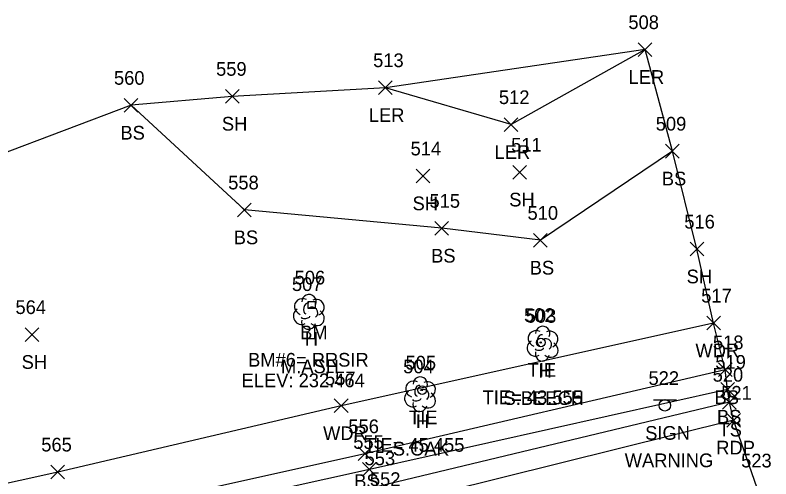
# Model space of a CAD drawing. Extents: x 1443590 to 1445966, y 578314 to 580556.
# Drawn here: x 1445838.2 to 1445948.6, y 579261.7 to 579329.4 of the extents above; entities that cross this region are included whole.
import ezdxf

# ---------------------------------------------------------------- set-up
doc = ezdxf.new("R2010")
doc.units = 0
for name, color, linetype in [('C_A', 7, 'Continuous'), ('C_C', 7, 'Continuous'), ('C_I', 7, 'Continuous'), ('CBP', 7, 'Continuous'), ('CPBM', 7, 'Continuous'), ('L_A', 7, 'Continuous'), ('L_C', 7, 'Continuous'), ('L_I', 7, 'Continuous'), ('L_TIC', 7, 'Continuous'), ('LARO', 7, 'Continuous'), ('LAWA', 7, 'Continuous'), ('LELB', 7, 'Continuous'), ('LSOGP', 7, 'Continuous'), ('LTD', 7, 'Continuous'), ('P_A', 7, 'Continuous'), ('P_I', 7, 'Continuous'), ('P_TIC', 7, 'Continuous'), ('PET', 7, 'Continuous'), ('S_A', 7, 'Continuous'), ('S_C', 7, 'Continuous'), ('S_I', 7, 'Continuous'), ('SSGN', 7, 'Continuous')]:
    doc.layers.add(name, color=color, linetype=linetype)

msp = doc.modelspace()

# ---------------------------------------------------------------- linework, layer by layer
at = {"layer": 'CBP'}
for centre, radius in [((1445914.98, 579281.59), 0.625), ((1445914.98, 579281.59), 0.0833), ((1445897.67, 579274.65), 0.625), ((1445897.67, 579274.65), 0.0833)]:
    msp.add_circle(centre, radius, dxfattribs=at)
at = {"layer": 'CPBM'}
for p, q in [((1445881.02, 579286.57), (1445881.02, 579287.57)), ((1445881.02, 579287.57), (1445882.02, 579287.57)), ((1445882.02, 579287.57), (1445882.02, 579286.57)), ((1445882.02, 579286.57), (1445881.02, 579286.57)), ((1445881.53, 579287.07), (1445881.53, 579287.07)), ((1445881.53, 579287.07), (1445881.53, 579287.07))]:
    msp.add_line(p, q, dxfattribs=at)
at = {"layer": 'L_TIC'}
for points in [[(1445929.22, 579323.34), (1445931.22, 579325.34)], [(1445931.22, 579323.34), (1445929.22, 579325.34)], [(1445891.29, 579317.78), (1445893.29, 579319.78)], [(1445893.29, 579317.78), (1445891.29, 579319.78)], [(1445868.93, 579316.52), (1445870.93, 579318.52)], [(1445870.93, 579316.52), (1445868.93, 579318.52)], [(1445854.15, 579315.21), (1445856.15, 579317.21)], [(1445856.15, 579315.21), (1445854.15, 579317.21)], [(1445909.66, 579312.39), (1445911.66, 579314.39)], [(1445911.66, 579312.39), (1445909.66, 579314.39)], [(1445933.22, 579308.52), (1445935.22, 579310.52)], [(1445935.22, 579308.52), (1445933.22, 579310.52)], [(1445910.89, 579305.45), (1445912.89, 579307.45)], [(1445912.89, 579305.45), (1445910.89, 579307.45)], [(1445896.77, 579304.9), (1445898.77, 579306.9)], [(1445898.77, 579304.9), (1445896.77, 579306.9)], [(1445870.69, 579299.94), (1445872.69, 579301.94)], [(1445872.69, 579299.94), (1445870.69, 579301.94)], [(1445899.53, 579297.26), (1445901.53, 579299.26)], [(1445901.53, 579297.26), (1445899.53, 579299.26)], [(1445913.93, 579295.51), (1445915.93, 579297.51)], [(1445915.93, 579295.51), (1445913.93, 579297.51)], [(1445936.8, 579294.23), (1445938.8, 579296.23)], [(1445938.8, 579294.23), (1445936.8, 579296.23)], [(1445939.22, 579283.43), (1445941.22, 579285.43)], [(1445941.22, 579283.43), (1445939.22, 579285.43)], [(1445839.67, 579281.75), (1445841.67, 579283.75)], [(1445841.67, 579281.75), (1445839.67, 579283.75)], [(1445940.93, 579276.61), (1445942.93, 579278.61)], [(1445942.93, 579276.61), (1445940.93, 579278.61)], [(1445941.28, 579273.76), (1445943.28, 579275.76)], [(1445943.28, 579273.76), (1445941.28, 579275.76)], [(1445884.83, 579271.36), (1445886.83, 579273.36)], [(1445886.83, 579271.36), (1445884.83, 579273.36)], [(1445941.54, 579271.88), (1445943.54, 579273.88)], [(1445943.54, 579271.88), (1445941.54, 579273.88)], [(1445888.3, 579264.36), (1445890.3, 579266.36)], [(1445890.3, 579264.36), (1445888.3, 579266.36)], [(1445888.96, 579262.07), (1445890.96, 579264.07)], [(1445890.96, 579262.07), (1445888.96, 579264.07)], [(1445843.44, 579261.69), (1445845.44, 579263.69)], [(1445845.44, 579261.69), (1445843.44, 579263.69)]]:
    msp.add_lwpolyline(points, dxfattribs=at)
at = {"layer": 'LARO'}
msp.add_lwpolyline([(1445930.22, 579324.34), (1445910.66, 579313.39), (1445892.29, 579318.78)], dxfattribs=at)
at = {"layer": 'LAWA'}
msp.add_lwpolyline([(1445940.22, 579284.43), (1445885.83, 579272.36), (1445844.44, 579262.69), (1445827.48, 579258.91), (1445796.71, 579245.71), (1445755.59, 579235.98), (1445712.93, 579227.65), (1445690.54, 579223.96), (1445678.14, 579218.71), (1445669.83, 579217.4), (1445660.64, 579215.29), (1445650.82, 579212.91), (1445620.88, 579206.25), (1445585.32, 579198.49), (1445581.88, 579199.68), (1445534.95, 579191.15), (1445499.12, 579184.35), (1445452.48, 579169.9), (1445413.76, 579163.53), (1445389.98, 579158.81), (1445383.55, 579156.95)], dxfattribs=at)
at = {"layer": 'LELB'}
for points in [[(1445934.22, 579309.52), (1445914.93, 579296.51), (1445900.53, 579298.26), (1445871.69, 579300.94), (1445855.15, 579316.21)], [(1445941.93, 579277.61), (1445889.3, 579265.36), (1445843.98, 579255.27), (1445797.63, 579242.74), (1445755.59, 579235.98)], [(1445942.28, 579274.76), (1445889.96, 579263.07), (1445844.03, 579252.87), (1445798.37, 579240.83), (1445754.95, 579231.82), (1445713.51, 579222.75), (1445671.18, 579212.96), (1445621.87, 579202.82), (1445582.2, 579193.33), (1445537.64, 579181.65), (1445500.79, 579174.99), (1445454.59, 579163.7), (1445413.89, 579156.57), (1445390.87, 579153.03), (1445388.01, 579152.33), (1445386.99, 579153.05), (1445384.05, 579149.01)], [(1445942.54, 579272.88), (1445891.62, 579260.69), (1445844.68, 579249.92), (1445798.84, 579238.44), (1445755.18, 579228.94), (1445714.18, 579219.76), (1445671.32, 579209.34), (1445621.86, 579198.5), (1445582.62, 579189.65), (1445538.19, 579178.91), (1445501.35, 579171.14), (1445454.81, 579160.63), (1445415.54, 579151.91), (1445387.13, 579144.4), (1445381, 579142.46), (1445332.01, 579134.76), (1445286.79, 579125.14)]]:
    msp.add_lwpolyline(points, dxfattribs=at)
at = {"layer": 'LSOGP'}
msp.add_lwpolyline([(1445946.61, 579260.36), (1445943.14, 579270.25), (1445942.54, 579272.88), (1445942.28, 579274.75), (1445941.93, 579277.62), (1445940.22, 579284.42), (1445937.8, 579295.23), (1445934.22, 579309.51), (1445930.22, 579324.34), (1445892.29, 579318.78), (1445869.93, 579317.52), (1445855.15, 579316.21), (1445835.56, 579308.86)], dxfattribs=at)
at = {"layer": 'LTD'}
for p, q in [((1445881.08, 579286.11), (1445881.08, 579286.11)), ((1445881.08, 579286.11), (1445881.08, 579286.11)), ((1445915.23, 579281.48), (1445915.23, 579281.48)), ((1445915.23, 579281.48), (1445915.23, 579281.48)), ((1445897.33, 579274.1), (1445897.33, 579274.1)), ((1445897.33, 579274.1), (1445897.33, 579274.1))]:
    msp.add_line(p, q, dxfattribs=at)
for centre in [(1445881.13, 579287.55), (1445915.28, 579282.91), (1445897.38, 579275.53)]:
    msp.add_arc(centre, 1.05, 335.5272, 180.9563, dxfattribs=at)
for centre, major_axis, ratio, start_param, end_param in [((1445880.29, 579286.78), (1.21, -0.51), 0.895232, 1.570796, 4.712389), ((1445880.88, 579286.57), (-0.208, -0.792), 0.645439, 3.141593, 6.283185), ((1445882.13, 579286.7), (-1.14, -0.48), 0.949671, 1.570796, 4.712389), ((1445880, 579285.4), (0.58, -1.04), 0.959034, 3.141593, 6.283185), ((1445881.59, 579285.95), (-0.5, 0.667), 0.989748, 3.141593, 6.283185), ((1445882.09, 579285.28), (-1.09, 0.79), 0.841452, 1.570796, 4.712389), ((1445880.63, 579285.36), (-0.625, -0.083), 0.423636, 0, 3.141593), ((1445881.09, 579284.61), (0.26, 1.06), 0.942809, 1.570796, 4.712389), ((1445914.44, 579282.14), (1.21, -0.51), 0.895232, 1.570796, 4.712389), ((1445915.02, 579281.94), (-0.208, -0.792), 0.645439, 3.141593, 6.283185), ((1445916.27, 579282.06), (-1.14, -0.48), 0.949671, 1.570796, 4.712389), ((1445914.15, 579280.77), (0.58, -1.04), 0.959034, 3.141593, 6.283185), ((1445915.73, 579281.31), (-0.5, 0.667), 0.989748, 3.141593, 6.283185), ((1445914.77, 579280.73), (-0.625, -0.083), 0.423636, 0, 3.141593), ((1445916.23, 579280.64), (-1.09, 0.79), 0.841452, 1.570796, 4.712389), ((1445915.23, 579279.98), (0.26, 1.06), 0.942809, 1.570796, 4.712389), ((1445896.54, 579274.76), (1.21, -0.51), 0.895232, 1.570796, 4.712389), ((1445897.12, 579274.55), (-0.208, -0.792), 0.645439, 3.141593, 6.283185), ((1445898.37, 579274.68), (-1.14, -0.48), 0.949671, 1.570796, 4.712389), ((1445896.25, 579273.39), (0.58, -1.04), 0.959034, 3.141593, 6.283185), ((1445897.83, 579273.93), (-0.5, 0.667), 0.989748, 3.141593, 6.283185), ((1445898.33, 579273.26), (-1.09, 0.79), 0.841452, 1.570796, 4.712389), ((1445897.33, 579272.6), (0.26, 1.06), 0.942809, 1.570796, 4.712389), ((1445896.87, 579273.35), (-0.625, -0.083), 0.423636, 0, 3.141593)]:
    msp.add_ellipse(centre, major_axis=major_axis, ratio=ratio, start_param=start_param, end_param=end_param, dxfattribs=at)
at = {"layer": 'P_TIC'}
for points in [[(1445942.14, 579269.25), (1445944.14, 579271.25)], [(1445944.14, 579269.25), (1445942.14, 579271.25)]]:
    msp.add_lwpolyline(points, dxfattribs=at)
at = {"layer": 'PET'}
msp.add_lwpolyline([(1445943.14, 579270.25), (1445892.4, 579257.65), (1445845.31, 579246.81), (1445799.52, 579235.75), (1445755.35, 579225.54), (1445715.18, 579216.79), (1445671.87, 579207.04), (1445622.31, 579195.93), (1445583.17, 579187.01), (1445538.83, 579176.4), (1445501.67, 579168.43), (1445455.4, 579157.53)], dxfattribs=at)
at = {"layer": 'SSGN'}
for p, q in [((1445931.45, 579273.25), (1445934.79, 579273.25)), ((1445933.1, 579272.42), (1445933.1, 579272.42))]:
    msp.add_line(p, q, dxfattribs=at)
msp.add_circle((1445933.1, 579272.42), 0.833, dxfattribs=at)

# ---------------------------------------------------------------- texts
at = {"layer": 'C_A'}
for s, p in [('BM', (1445879.84, 579282.07)), ('TIE', (1445913.06, 579276.59)), ('TIE', (1445895.75, 579269.65))]:
    msp.add_text(s, height=2, dxfattribs=at).set_placement(p)
at = {"layer": 'C_C'}
for s, p in [('BM#6= RRSIR', (1445872.24, 579278.07)), ('ELEV: 232.464', (1445871.29, 579275.07)), ('TIE= 43.555', (1445906.49, 579272.59)), ('TIE= 45.455', (1445889.19, 579265.65))]:
    msp.add_text(s, height=2, dxfattribs=at).set_placement(p)
at = {"layer": 'C_I'}
for s, p in [('506', (1445879.03, 579290.07)), ('502', (1445912.54, 579284.59)), ('505', (1445895.23, 579277.65))]:
    msp.add_text(s, height=2, dxfattribs=at).set_placement(p)
at = {"layer": 'L_A'}
for s, p in [('LER', (1445927.81, 579319.34)), ('LER', (1445889.87, 579313.78)), ('SH', (1445868.41, 579312.52)), ('BS', (1445853.59, 579311.21)), ('LER', (1445908.24, 579308.39)), ('BS', (1445932.67, 579304.52)), ('SH', (1445896.26, 579300.9)), ('SH', (1445910.38, 579301.45)), ('BS', (1445870.14, 579295.94)), ('BS', (1445898.97, 579293.26)), ('BS', (1445913.37, 579291.51)), ('SH', (1445936.29, 579290.23)), ('H', (1445880.52, 579281.11)), ('WDR', (1445937.58, 579279.43)), ('SH', (1445839.16, 579277.75)), ('H', (1445914.66, 579276.48)), ('BS', (1445940.37, 579272.61)), ('BS', (1445940.72, 579269.76)), ('H', (1445896.76, 579269.1)), ('TS', (1445940.95, 579267.88)), ('WDR', (1445883.19, 579267.36)), ('BS', (1445887.74, 579260.36))]:
    msp.add_text(s, height=2, dxfattribs=at).set_placement(p)
at = {"layer": 'L_C'}
for s, p in [('M.ASH', (1445877.04, 579277.11)), ('S.BEECH', (1445909.55, 579272.48)), ('S.OAK', (1445893.38, 579265.1))]:
    msp.add_text(s, height=2, dxfattribs=at).set_placement(p)
at = {"layer": 'L_I'}
for s, p in [('508', (1445927.78, 579327.34)), ('513', (1445890.5, 579321.78)), ('559', (1445867.56, 579320.52)), ('560', (1445852.65, 579319.21)), ('512', (1445908.87, 579316.39)), ('509', (1445931.78, 579312.52)), ('514', (1445895.97, 579308.9)), ('511', (1445910.66, 579309.45)), ('558', (1445869.33, 579303.94)), ('515', (1445898.73, 579301.26)), ('510', (1445913.05, 579299.51)), ('516', (1445935.95, 579298.23)), ('507', (1445878.64, 579289.11)), ('517', (1445938.42, 579287.43)), ('564', (1445838.26, 579285.75)), ('503', (1445912.79, 579284.48)), ('518', (1445940.13, 579280.61)), ('519', (1445940.48, 579277.76)), ('504', (1445894.89, 579277.1)), ('557', (1445883.47, 579275.36)), ('520', (1445940.09, 579275.88)), ('556', (1445886.88, 579268.36)), ('565', (1445842.03, 579265.69)), ('555', (1445887.6, 579266.07)), ('553', (1445889.25, 579263.69))]:
    msp.add_text(s, height=2, dxfattribs=at).set_placement(p)
at = {"layer": 'P_A'}
msp.add_text('RDP', height=2, dxfattribs=at).set_placement((1445940.62, 579265.25))
at = {"layer": 'P_I'}
for s, p in [('521', (1445941.34, 579273.25)), ('523', (1445944.25, 579263.36)), ('552', (1445890.03, 579260.65))]:
    msp.add_text(s, height=2, dxfattribs=at).set_placement(p)
at = {"layer": 'S_A'}
msp.add_text('SIGN', height=2, dxfattribs=at).set_placement((1445930.24, 579267.4))
at = {"layer": 'S_C'}
msp.add_text('WARNING', height=2, dxfattribs=at).set_placement((1445927.25, 579263.4))
at = {"layer": 'S_I'}
msp.add_text('522', height=2, dxfattribs=at).set_placement((1445930.72, 579275.4))

doc.saveas('drawing.dxf')
